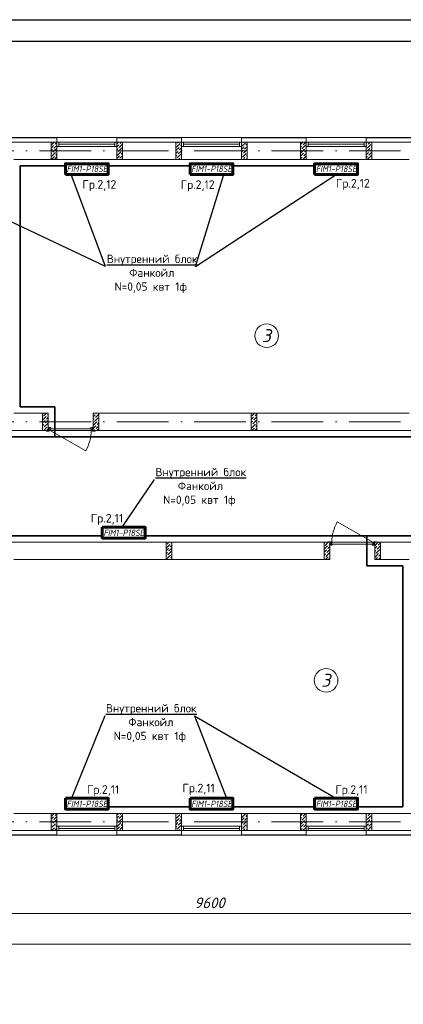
# Model space of a CAD drawing. Header units: millimetres. Extents: x 1114507 to 93926427, y 174473 to 817039.
# Tile 374 of 483: x 1900590 to 1909515, y 762588 to 785472. Entities that reach past the tile are written whole.
import ezdxf
from ezdxf.enums import TextEntityAlignment as Align

# ---------------------------------------------------------------- set-up
doc = ezdxf.new("R2010")
doc.units = ezdxf.units.MM
doc.linetypes.add('ACAD_ISO10W100', pattern=[18, 12, -3, 0, -3])
doc.layers.add('chiller fankoyl', color=7, linetype='Continuous')
doc.layers.add('RAZMERNAR', color=152, linetype='Continuous')
for name, color, linetype, lineweight in [('Doors', 86, 'Continuous', 13), ('expl', 234, 'Continuous', 13), ('Radiator', 40, 'Continuous', 60), ('размеры', 12, 'Continuous', 15)]:
    doc.layers.add(name, color=color, linetype=linetype, lineweight=lineweight)
doc.styles.add('iso', font='isocpeur.TTF')
doc.styles.add('ISOC-330-0.77', font='isocpeui.ttf', dxfattribs={"width": 0.77, "height": 330})
doc.styles.get("Standard").update_dxf_attribs({"font": 'isocpeui.ttf'})
doc.styles.add('Суннат', font='ariali.ttf', dxfattribs={"height": 250})

# ---------------------------------------------------------------- blocks, each defined once
blk = doc.blocks.new('blokqav2mak')
at = {"color": 252, "lineweight": 0, "ltscale": 100}
for p, q in [((1550282, 782732), (1548082, 782732)), ((1550282, 782625), (1550282, 782732)), ((1553182, 782732), (1551682, 782732)), ((1551682, 782625), (1551682, 782732)), ((1553182, 782625), (1553182, 782732)), ((1556082, 782732), (1554582, 782732)), ((1554582, 782625), (1554582, 782732)), ((1556082, 782625), (1556082, 782732)), ((1559882, 782732), (1557482, 782732)), ((1557482, 782625), (1557482, 782732)), ((1550282, 766625), (1550282, 766518)), ((1551682, 766625), (1551682, 766518)), ((1553182, 766625), (1553182, 766518)), ((1554582, 766625), (1554582, 766518)), ((1556082, 766625), (1556082, 766518)), ((1557482, 766625), (1557482, 766518)), ((1548082, 766518), (1550282, 766518)), ((1551682, 766518), (1553182, 766518)), ((1554582, 766518), (1556082, 766518)), ((1557482, 766518), (1560182, 766518))]:
    blk.add_line(p, q, dxfattribs=at)
at = {"color": 32, "lineweight": 0, "ltscale": 100}
for p, q in [((1550282, 782725), (1548082, 782725)), ((1553182, 782725), (1551682, 782725)), ((1556082, 782725), (1554582, 782725)), ((1559882, 782725), (1557482, 782725)), ((1548082, 766525), (1550282, 766525)), ((1551682, 766525), (1553182, 766525)), ((1554582, 766525), (1556082, 766525)), ((1557482, 766525), (1560182, 766525))]:
    blk.add_line(p, q, dxfattribs=at)
at = {"lineweight": 0, "ltscale": 100}
for p, q in [((1551682, 782732), (1550282, 782732)), ((1554582, 782732), (1553182, 782732)), ((1557482, 782732), (1556082, 782732)), ((1550282, 782625), (1548082, 782625)), ((1550282, 782625), (1550282, 782225)), ((1553182, 782625), (1551682, 782625)), ((1551682, 782625), (1551682, 782225)), ((1553182, 782625), (1553182, 782225)), ((1556082, 782625), (1554582, 782625)), ((1554582, 782625), (1554582, 782225)), ((1556082, 782625), (1556082, 782225)), ((1559882, 782625), (1557482, 782625)), ((1557482, 782625), (1557482, 782225)), ((1550282, 782225), (1549282, 782225)), ((1551682, 782225), (1550282, 782225)), ((1553182, 782225), (1551682, 782225)), ((1554582, 782225), (1553182, 782225)), ((1556082, 782225), (1554582, 782225)), ((1557482, 782225), (1556082, 782225)), ((1558482, 782225), (1557482, 782225)), ((1550082, 776325), (1549282, 776325)), ((1550082, 776325), (1550082, 775925)), ((1558482, 776325), (1551132, 776325)), ((1551132, 776325), (1551132, 775925)), ((1550082, 775925), (1548282, 775925)), ((1559682, 775925), (1551132, 775925)), ((1556632, 773325), (1548882, 773325)), ((1556632, 772925), (1556632, 773325)), ((1558882, 773325), (1557682, 773325)), ((1557682, 772925), (1557682, 773325)), ((1556632, 772925), (1549282, 772925)), ((1558482, 772925), (1557682, 772925)), ((1549282, 767025), (1550282, 767025)), ((1550282, 767025), (1550282, 766625)), ((1551682, 767025), (1550282, 767025)), ((1551682, 767025), (1553182, 767025)), ((1551682, 767025), (1551682, 766625)), ((1553182, 767025), (1553182, 766625)), ((1554582, 767025), (1553182, 767025)), ((1554582, 767025), (1556082, 767025)), ((1554582, 767025), (1554582, 766625)), ((1556082, 767025), (1556082, 766625)), ((1557482, 767025), (1556082, 767025)), ((1557482, 767025), (1560052, 767025)), ((1557482, 767025), (1557482, 766625)), ((1548212, 766625), (1550282, 766625)), ((1551682, 766625), (1553182, 766625)), ((1554582, 766625), (1556082, 766625)), ((1557482, 766625), (1560182, 766625)), ((1551682, 766518), (1550282, 766518)), ((1554582, 766518), (1553182, 766518)), ((1557482, 766518), (1556082, 766518))]:
    blk.add_line(p, q, dxfattribs=at)
at = {"color": 1, "linetype": 'ACAD_ISO10W100', "lineweight": 0, "ltscale": 100}
for p, q in [((1572682, 782425), (1545682, 782425)), ((1572682, 776125), (1545682, 776125)), ((1572682, 766825), (1545682, 766825))]:
    blk.add_line(p, q, dxfattribs=at)
at = {"linetype": 'Continuous', "lineweight": 0, "ltscale": 100}
for p, q in [((1550152, 782555, 0), (1550222, 782625, 0)), ((1550152, 782488, 0), (1550209, 782545, 0)), ((1550152, 782421, 0), (1550184, 782453, 0)), ((1550193, 782394, 0), (1550277, 782478, 0)), ((1550201, 782470, 0), (1550201, 782470, 0)), ((1550218, 782486, 0), (1550282, 782551, 0)), ((1550226, 782562, 0), (1550226, 782562, 0)), ((1550243, 782579, 0), (1550282, 782618, 0)), ((1551682, 782585, 0), (1551722, 782625, 0)), ((1551682, 782517, 0), (1551727, 782562, 0)), ((1551682, 782450, 0), (1551702, 782470, 0)), ((1551710, 782411, 0), (1551794, 782495, 0)), ((1551718, 782486, 0), (1551718, 782486, 0)), ((1551735, 782503, 0), (1551812, 782580, 0)), ((1551744, 782579, 0), (1551744, 782579, 0)), ((1551761, 782596, 0), (1551790, 782625, 0)), ((1551786, 782419, 0), (1551786, 782419, 0)), ((1551803, 782436, 0), (1551812, 782445, 0)), ((1551811, 782512, 0), (1551811, 782512, 0)), ((1553052, 782563, 0), (1553060, 782571, 0)), ((1553052, 782428, 0), (1553127, 782503, 0)), ((1553052, 782361, 0), (1553102, 782411, 0)), ((1553068, 782512, 0), (1553152, 782596, 0)), ((1553076, 782587, 0), (1553076, 782587, 0)), ((1553093, 782604, 0), (1553114, 782625, 0)), ((1553110, 782352, 0), (1553182, 782424, 0)), ((1553119, 782428, 0), (1553119, 782428, 0)), ((1553135, 782444, 0), (1553182, 782491, 0)), ((1553144, 782520, 0), (1553144, 782520, 0)), ((1553161, 782537, 0), (1553182, 782558, 0)), ((1553169, 782613, 0), (1553169, 782613, 0)), ((1554582, 782458, 0), (1554644, 782520, 0)), ((1554582, 782390, 0), (1554619, 782428, 0)), ((1554586, 782529, 0), (1554670, 782613, 0)), ((1554594, 782604, 0), (1554594, 782604, 0)), ((1554611, 782621, 0), (1554615, 782625, 0)), ((1554628, 782369, 0), (1554712, 782453, 0)), ((1554636, 782444, 0), (1554636, 782444, 0)), ((1554653, 782461, 0), (1554712, 782520, 0)), ((1554661, 782537, 0), (1554661, 782537, 0)), ((1554678, 782554, 0), (1554712, 782588, 0)), ((1555952, 782571, 0), (1556002, 782621, 0)), ((1555952, 782503, 0), (1555977, 782529, 0)), ((1555960, 782377, 0), (1556045, 782461, 0)), ((1555969, 782453, 0), (1555969, 782453, 0)), ((1555986, 782470, 0), (1556070, 782554, 0)), ((1555994, 782545, 0), (1555994, 782545, 0)), ((1556011, 782562, 0), (1556074, 782625, 0)), ((1556053, 782402, 0), (1556082, 782431, 0)), ((1556061, 782478, 0), (1556061, 782478, 0)), ((1556078, 782495, 0), (1556082, 782499, 0)), ((1557482, 782600, 0), (1557507, 782625, 0)), ((1557482, 782533, 0), (1557495, 782545, 0)), ((1557482, 782398, 0), (1557562, 782478, 0)), ((1557486, 782470, 0), (1557486, 782470, 0)), ((1557503, 782486, 0), (1557587, 782571, 0)), ((1557511, 782562, 0), (1557511, 782562, 0)), ((1557528, 782579, 0), (1557574, 782625, 0)), ((1557570, 782419, 0), (1557612, 782461, 0)), ((1557579, 782495, 0), (1557579, 782495, 0)), ((1557596, 782512, 0), (1557612, 782528, 0)), ((1557604, 782587, 0), (1557604, 782587, 0)), ((1550152, 782353, 0), (1550159, 782360, 0)), ((1550159, 782225, 0), (1550226, 782293, 0)), ((1550167, 782301, 0), (1550252, 782385, 0)), ((1550176, 782377, 0), (1550176, 782377, 0)), ((1550235, 782234, 0), (1550282, 782281, 0)), ((1550243, 782310, 0), (1550243, 782310, 0)), ((1550260, 782326, 0), (1550282, 782349, 0)), ((1550268, 782402, 0), (1550268, 782402, 0)), ((1551682, 782248, 0), (1551744, 782310, 0)), ((1551685, 782318, 0), (1551769, 782402, 0)), ((1551693, 782394, 0), (1551693, 782394, 0)), ((1551735, 782234, 0), (1551735, 782234, 0)), ((1551752, 782251, 0), (1551812, 782311, 0)), ((1551761, 782326, 0), (1551761, 782326, 0)), ((1551777, 782343, 0), (1551812, 782378, 0)), ((1551794, 782225, 0), (1551811, 782242, 0)), ((1553052, 782294, 0), (1553076, 782318, 0)), ((1553068, 782242, 0), (1553068, 782242, 0)), ((1553085, 782259, 0), (1553169, 782343, 0)), ((1553093, 782335, 0), (1553093, 782335, 0)), ((1553118, 782225, 0), (1553144, 782251, 0)), ((1553161, 782268, 0), (1553161, 782268, 0)), ((1553178, 782284, 0), (1553182, 782289, 0)), ((1554582, 782323, 0), (1554594, 782335, 0)), ((1554586, 782259, 0), (1554586, 782259, 0)), ((1554602, 782276, 0), (1554687, 782360, 0)), ((1554611, 782352, 0), (1554611, 782352, 0)), ((1554619, 782225, 0), (1554661, 782268, 0)), ((1554678, 782284, 0), (1554678, 782284, 0)), ((1554686, 782225, 0), (1554712, 782251, 0)), ((1554695, 782301, 0), (1554712, 782318, 0)), ((1554703, 782377, 0), (1554703, 782377, 0)), ((1555952, 782301, 0), (1556019, 782369, 0)), ((1555952, 782234, 0), (1555994, 782276, 0)), ((1556010, 782225, 0), (1556082, 782297, 0)), ((1556011, 782293, 0), (1556011, 782293, 0)), ((1556028, 782310, 0), (1556082, 782364, 0)), ((1556036, 782385, 0), (1556036, 782385, 0)), ((1556078, 782225, 0), (1556078, 782225, 0)), ((1557482, 782331, 0), (1557537, 782385, 0)), ((1557482, 782263, 0), (1557511, 782293, 0)), ((1557520, 782234, 0), (1557604, 782318, 0)), ((1557528, 782310, 0), (1557528, 782310, 0)), ((1557545, 782326, 0), (1557612, 782393, 0)), ((1557554, 782402, 0), (1557554, 782402, 0)), ((1557578, 782225, 0), (1557579, 782225, 0)), ((1557596, 782242, 0), (1557596, 782242, 0)), ((1549952, 776302, 0), (1549968, 776318, 0)), ((1549952, 776167, 0), (1550035, 776250, 0)), ((1549959, 776242, 0), (1549959, 776242, 0)), ((1549976, 776259, 0), (1550042, 776325, 0)), ((1550044, 776191, 0), (1550082, 776230, 0)), ((1550052, 776267, 0), (1550052, 776267, 0)), ((1550069, 776284, 0), (1550082, 776297, 0)), ((1551147, 776325, 0), (1551132, 776310, 0)), ((1551174, 776285, 0), (1551132, 776243, 0)), ((1551262, 776306, 0), (1551183, 776226, 0)), ((1551191, 776302, 0), (1551191, 776302, 0)), ((1551214, 776325, 0), (1551208, 776319, 0)), ((1551258, 776235, 0), (1551258, 776235, 0)), ((1554807, 776246, 0), (1554886, 776325, 0)), ((1554807, 776179, 0), (1554862, 776234, 0)), ((1554811, 776318, 0), (1554811, 776318, 0)), ((1554870, 776175, 0), (1554937, 776241, 0)), ((1554879, 776250, 0), (1554879, 776250, 0)), ((1554896, 776267, 0), (1554937, 776309, 0)), ((1549952, 776100, 0), (1550010, 776158, 0)), ((1549952, 776033, 0), (1549985, 776065, 0)), ((1549979, 775925, 0), (1550052, 775998, 0)), ((1549993, 776006, 0), (1550077, 776090, 0)), ((1550001, 776082, 0), (1550001, 776082, 0)), ((1550018, 776099, 0), (1550082, 776163, 0)), ((1550027, 776175, 0), (1550027, 776175, 0)), ((1550069, 776015, 0), (1550069, 776015, 0)), ((1551149, 776193, 0), (1551132, 776176, 0)), ((1551216, 776125, 0), (1551132, 776041, 0)), ((1551191, 776033, 0), (1551132, 775974, 0)), ((1551141, 776117, 0), (1551141, 776117, 0)), ((1551242, 776218, 0), (1551157, 776134, 0)), ((1551166, 776210, 0), (1551166, 776210, 0)), ((1551262, 776036, 0), (1551200, 775974, 0)), ((1551208, 776050, 0), (1551208, 776050, 0)), ((1551262, 776104, 0), (1551225, 776066, 0)), ((1551233, 776142, 0), (1551233, 776142, 0)), ((1551262, 776171, 0), (1551250, 776159, 0)), ((1554807, 776111, 0), (1554837, 776141, 0)), ((1554807, 776044, 0), (1554811, 776048, 0)), ((1554820, 775989, 0), (1554904, 776074, 0)), ((1554828, 776065, 0), (1554828, 776065, 0)), ((1554845, 776082, 0), (1554929, 776166, 0)), ((1554854, 776158, 0), (1554854, 776158, 0)), ((1554896, 775998, 0), (1554896, 775998, 0)), ((1554912, 776015, 0), (1554937, 776039, 0)), ((1554921, 776090, 0), (1554921, 776090, 0)), ((1549952, 775965, 0), (1549959, 775973, 0)), ((1549976, 775989, 0), (1549976, 775989, 0)), ((1550060, 775939, 0), (1550082, 775961, 0)), ((1551166, 775940, 0), (1551151, 775925, 0)), ((1551183, 775957, 0), (1551183, 775957, 0)), ((1551258, 775965, 0), (1551218, 775925, 0)), ((1554823, 775925, 0), (1554879, 775981, 0)), ((1554890, 775925, 0), (1554937, 775972, 0)), ((1552827, 773192, 0), (1552910, 773276, 0)), ((1552835, 773267, 0), (1552835, 773267, 0)), ((1552851, 773284, 0), (1552892, 773325, 0)), ((1552919, 773217, 0), (1552957, 773255, 0)), ((1552927, 773292, 0), (1552927, 773292, 0)), ((1552944, 773309, 0), (1552957, 773322, 0)), ((1556502, 773297, 0), (1556515, 773310, 0)), ((1556523, 773251, 0), (1556597, 773325, 0)), ((1556599, 773260, 0), (1556599, 773260, 0)), ((1556616, 773276, 0), (1556632, 773292, 0)), ((1557682, 773247, 0), (1557753, 773319, 0)), ((1557762, 773260, 0), (1557812, 773310, 0)), ((1552827, 773125, 0), (1552885, 773183, 0)), ((1552827, 773058, 0), (1552860, 773090, 0)), ((1552843, 772939, 0), (1552927, 773023, 0)), ((1552868, 773031, 0), (1552952, 773116, 0)), ((1552877, 773107, 0), (1552877, 773107, 0)), ((1552893, 773124, 0), (1552957, 773188, 0)), ((1552902, 773200, 0), (1552902, 773200, 0)), ((1552944, 773040, 0), (1552944, 773040, 0)), ((1556502, 773162, 0), (1556582, 773243, 0)), ((1556502, 773095, 0), (1556557, 773150, 0)), ((1556502, 773028, 0), (1556532, 773058, 0)), ((1556507, 773234, 0), (1556507, 773234, 0)), ((1556540, 772999, 0), (1556624, 773083, 0)), ((1556549, 773074, 0), (1556549, 773074, 0)), ((1556566, 773091, 0), (1556632, 773158, 0)), ((1556574, 773167, 0), (1556574, 773167, 0)), ((1556591, 773184, 0), (1556632, 773225, 0)), ((1557682, 773180, 0), (1557728, 773226, 0)), ((1557682, 773113, 0), (1557703, 773133, 0)), ((1557686, 772982, 0), (1557770, 773066, 0)), ((1557694, 773058, 0), (1557694, 773058, 0)), ((1557711, 773074, 0), (1557795, 773159, 0)), ((1557719, 773150, 0), (1557719, 773150, 0)), ((1557736, 773167, 0), (1557812, 773243, 0)), ((1557745, 773243, 0), (1557745, 773243, 0)), ((1557778, 773007, 0), (1557812, 773041, 0)), ((1557787, 773083, 0), (1557787, 773083, 0)), ((1557804, 773100, 0), (1557812, 773108, 0)), ((1557812, 773175, 0), (1557812, 773175, 0)), ((1552827, 772990, 0), (1552835, 772998, 0)), ((1552851, 773015, 0), (1552851, 773015, 0)), ((1552897, 772925, 0), (1552902, 772930, 0)), ((1552919, 772947, 0), (1552919, 772947, 0)), ((1552936, 772964, 0), (1552957, 772986, 0)), ((1556502, 772960, 0), (1556507, 772965, 0)), ((1556523, 772982, 0), (1556523, 772982, 0)), ((1556534, 772925, 0), (1556599, 772990, 0)), ((1556608, 772931, 0), (1556632, 772956, 0)), ((1556616, 773007, 0), (1556616, 773007, 0)), ((1557696, 772925, 0), (1557745, 772973, 0)), ((1557762, 772990, 0), (1557762, 772990, 0)), ((1557764, 772925, 0), (1557812, 772973, 0)), ((1550152, 766955, 0), (1550222, 767025, 0)), ((1550152, 766888, 0), (1550209, 766945, 0)), ((1550152, 766821, 0), (1550184, 766853, 0)), ((1550193, 766794, 0), (1550277, 766878, 0)), ((1550201, 766870, 0), (1550201, 766870, 0)), ((1550218, 766886, 0), (1550282, 766951, 0)), ((1550226, 766962, 0), (1550226, 766962, 0)), ((1550243, 766979, 0), (1550282, 767018, 0)), ((1551682, 766985, 0), (1551722, 767025, 0)), ((1551682, 766917, 0), (1551727, 766962, 0)), ((1551682, 766850, 0), (1551702, 766870, 0)), ((1551710, 766811, 0), (1551794, 766895, 0)), ((1551718, 766886, 0), (1551718, 766886, 0)), ((1551735, 766903, 0), (1551812, 766980, 0)), ((1551744, 766979, 0), (1551744, 766979, 0)), ((1551761, 766996, 0), (1551790, 767025, 0)), ((1551803, 766836, 0), (1551812, 766845, 0)), ((1551811, 766912, 0), (1551811, 766912, 0)), ((1553052, 766963, 0), (1553060, 766971, 0)), ((1553052, 766828, 0), (1553127, 766903, 0)), ((1553068, 766912, 0), (1553152, 766996, 0)), ((1553076, 766987, 0), (1553076, 766987, 0)), ((1553093, 767004, 0), (1553114, 767025, 0)), ((1553135, 766844, 0), (1553182, 766891, 0)), ((1553144, 766920, 0), (1553144, 766920, 0)), ((1553161, 766937, 0), (1553182, 766958, 0)), ((1553169, 767013, 0), (1553169, 767013, 0)), ((1554582, 766858, 0), (1554644, 766920, 0)), ((1554586, 766929, 0), (1554670, 767013, 0)), ((1554594, 767004, 0), (1554594, 767004, 0)), ((1554611, 767021, 0), (1554615, 767025, 0)), ((1554628, 766769, 0), (1554712, 766853, 0)), ((1554636, 766844, 0), (1554636, 766844, 0)), ((1554653, 766861, 0), (1554712, 766920, 0)), ((1554661, 766937, 0), (1554661, 766937, 0)), ((1554678, 766954, 0), (1554712, 766988, 0)), ((1555952, 766971, 0), (1556002, 767021, 0)), ((1555952, 766903, 0), (1555977, 766929, 0)), ((1555960, 766777, 0), (1556045, 766861, 0)), ((1555969, 766853, 0), (1555969, 766853, 0)), ((1555986, 766870, 0), (1556070, 766954, 0)), ((1555994, 766945, 0), (1555994, 766945, 0)), ((1556011, 766962, 0), (1556074, 767025, 0)), ((1556061, 766878, 0), (1556061, 766878, 0)), ((1556078, 766895, 0), (1556082, 766899, 0)), ((1557482, 767000, 0), (1557507, 767025, 0)), ((1557482, 766933, 0), (1557495, 766945, 0)), ((1557482, 766798, 0), (1557562, 766878, 0)), ((1557486, 766870, 0), (1557486, 766870, 0)), ((1557503, 766886, 0), (1557587, 766971, 0)), ((1557511, 766962, 0), (1557511, 766962, 0)), ((1557528, 766979, 0), (1557574, 767025, 0)), ((1557570, 766819, 0), (1557612, 766861, 0)), ((1557579, 766895, 0), (1557579, 766895, 0)), ((1557596, 766912, 0), (1557612, 766928, 0)), ((1557604, 766987, 0), (1557604, 766987, 0)), ((1550152, 766753, 0), (1550159, 766760, 0)), ((1550159, 766625, 0), (1550226, 766693, 0)), ((1550167, 766701, 0), (1550252, 766785, 0)), ((1550176, 766777, 0), (1550176, 766777, 0)), ((1550235, 766634, 0), (1550282, 766681, 0)), ((1550243, 766710, 0), (1550243, 766710, 0)), ((1550260, 766726, 0), (1550282, 766749, 0)), ((1550268, 766802, 0), (1550268, 766802, 0)), ((1551682, 766648, 0), (1551744, 766710, 0)), ((1551685, 766718, 0), (1551769, 766802, 0)), ((1551693, 766794, 0), (1551693, 766794, 0)), ((1551735, 766634, 0), (1551735, 766634, 0)), ((1551752, 766651, 0), (1551812, 766711, 0)), ((1551761, 766726, 0), (1551761, 766726, 0)), ((1551777, 766743, 0), (1551812, 766778, 0)), ((1551786, 766819, 0), (1551786, 766819, 0)), ((1551794, 766625, 0), (1551811, 766642, 0)), ((1553052, 766761, 0), (1553102, 766811, 0)), ((1553052, 766694, 0), (1553076, 766718, 0)), ((1553068, 766642, 0), (1553068, 766642, 0)), ((1553085, 766659, 0), (1553169, 766743, 0)), ((1553093, 766735, 0), (1553093, 766735, 0)), ((1553110, 766752, 0), (1553182, 766824, 0)), ((1553118, 766625, 0), (1553144, 766651, 0)), ((1553119, 766828, 0), (1553119, 766828, 0)), ((1553161, 766668, 0), (1553161, 766668, 0)), ((1553178, 766684, 0), (1553182, 766689, 0)), ((1554582, 766790, 0), (1554619, 766828, 0)), ((1554582, 766723, 0), (1554594, 766735, 0)), ((1554586, 766659, 0), (1554586, 766659, 0)), ((1554602, 766676, 0), (1554687, 766760, 0)), ((1554611, 766752, 0), (1554611, 766752, 0)), ((1554619, 766625, 0), (1554661, 766668, 0)), ((1554678, 766684, 0), (1554678, 766684, 0)), ((1554686, 766625, 0), (1554712, 766651, 0)), ((1554695, 766701, 0), (1554712, 766718, 0)), ((1554703, 766777, 0), (1554703, 766777, 0)), ((1555952, 766701, 0), (1556019, 766769, 0)), ((1555952, 766634, 0), (1555994, 766676, 0)), ((1556010, 766625, 0), (1556082, 766697, 0)), ((1556011, 766693, 0), (1556011, 766693, 0)), ((1556028, 766710, 0), (1556082, 766764, 0)), ((1556036, 766785, 0), (1556036, 766785, 0)), ((1556053, 766802, 0), (1556082, 766831, 0)), ((1556078, 766625, 0), (1556078, 766625, 0)), ((1557482, 766731, 0), (1557537, 766785, 0)), ((1557482, 766663, 0), (1557511, 766693, 0)), ((1557520, 766634, 0), (1557604, 766718, 0)), ((1557528, 766710, 0), (1557528, 766710, 0)), ((1557545, 766726, 0), (1557612, 766793, 0)), ((1557554, 766802, 0), (1557554, 766802, 0)), ((1557578, 766625, 0), (1557579, 766625, 0)), ((1557596, 766642, 0), (1557596, 766642, 0))]:
    blk.add_line(p, q, dxfattribs=at)
at = {"color": 5, "lineweight": 0}
for p, q in [((1550332, 782625), (1550282, 782625)), ((1550282, 782625), (1550282, 782525)), ((1550282, 782525), (1550332, 782525)), ((1551632, 782625), (1550332, 782625)), ((1550332, 782525), (1550332, 782625)), ((1551632, 782575), (1550332, 782575)), ((1551632, 782525), (1550332, 782525)), ((1551632, 782525), (1551632, 782625)), ((1551632, 782625), (1551682, 782625)), ((1551682, 782525), (1551632, 782525)), ((1551682, 782625), (1551682, 782525)), ((1553232, 782625), (1553182, 782625)), ((1553182, 782625), (1553182, 782525)), ((1553182, 782525), (1553232, 782525)), ((1554532, 782625), (1553232, 782625)), ((1553232, 782525), (1553232, 782625)), ((1554532, 782575), (1553232, 782575)), ((1554532, 782525), (1553232, 782525)), ((1554532, 782525), (1554532, 782625)), ((1554532, 782625), (1554582, 782625)), ((1554582, 782525), (1554532, 782525)), ((1554582, 782625), (1554582, 782525)), ((1556132, 782625), (1556082, 782625)), ((1556082, 782625), (1556082, 782525)), ((1556082, 782525), (1556132, 782525)), ((1557432, 782625), (1556132, 782625)), ((1556132, 782525), (1556132, 782625)), ((1557432, 782575), (1556132, 782575)), ((1557432, 782525), (1556132, 782525)), ((1557432, 782525), (1557432, 782625)), ((1557432, 782625), (1557482, 782625)), ((1557482, 782525), (1557432, 782525)), ((1557482, 782625), (1557482, 782525)), ((1550282, 766725), (1550332, 766725)), ((1550282, 766625), (1550282, 766725)), ((1550332, 766625), (1550282, 766625)), ((1551632, 766725), (1550332, 766725)), ((1550332, 766725), (1550332, 766625)), ((1551632, 766675), (1550332, 766675)), ((1551632, 766625), (1550332, 766625)), ((1551682, 766725), (1551632, 766725)), ((1551632, 766725), (1551632, 766625)), ((1551632, 766625), (1551682, 766625)), ((1551682, 766625), (1551682, 766725)), ((1553182, 766725), (1553232, 766725)), ((1553182, 766625), (1553182, 766725)), ((1553232, 766625), (1553182, 766625)), ((1554532, 766725), (1553232, 766725)), ((1553232, 766725), (1553232, 766625)), ((1554532, 766675), (1553232, 766675)), ((1554532, 766625), (1553232, 766625)), ((1554582, 766725), (1554532, 766725)), ((1554532, 766725), (1554532, 766625)), ((1554532, 766625), (1554582, 766625)), ((1554582, 766625), (1554582, 766725)), ((1556082, 766725), (1556132, 766725)), ((1556082, 766625), (1556082, 766725)), ((1556132, 766625), (1556082, 766625)), ((1557432, 766725), (1556132, 766725)), ((1556132, 766725), (1556132, 766625)), ((1557432, 766675), (1556132, 766675)), ((1557432, 766625), (1556132, 766625)), ((1557482, 766725), (1557432, 766725)), ((1557432, 766725), (1557432, 766625)), ((1557432, 766625), (1557482, 766625)), ((1557482, 766625), (1557482, 766725))]:
    blk.add_line(p, q, dxfattribs=at)
at = {"layer": 'Doors', "lineweight": 0}
for p, q in [((1550102, 775925), (1550042, 775925)), ((1550042, 775925), (1550042, 775910)), ((1550042, 775910), (1550102, 775910)), ((1550082, 775995), (1550102, 775995)), ((1550082, 775925), (1550082, 775995)), ((1550102, 775925), (1550082, 775925)), ((1550142, 775995), (1550102, 775995)), ((1550102, 775995), (1550102, 775925)), ((1550102, 775995), (1550102, 775925)), ((1550102, 775925), (1550127, 775925)), ((1550102, 775910), (1550102, 775925)), ((1550127, 775925), (1550127, 775965)), ((1550127, 775965), (1550142, 775965)), ((1551082, 775965), (1550132, 775965)), ((1550132, 775965), (1550132, 775925)), ((1550132, 775925), (1550955, 775450)), ((1550132, 775925), (1551082, 775925)), ((1550142, 775965), (1550142, 775995)), ((1551072, 775965), (1551072, 775995)), ((1551072, 775995), (1551112, 775995)), ((1551087, 775965), (1551072, 775965)), ((1551082, 775925), (1551082, 775965)), ((1551087, 775925), (1551087, 775965)), ((1551112, 775925), (1551087, 775925)), ((1551112, 775995), (1551112, 775925)), ((1551132, 775995), (1551112, 775995)), ((1551112, 775995), (1551112, 775925)), ((1551112, 775925), (1551132, 775925)), ((1551172, 775925), (1551112, 775925)), ((1551112, 775925), (1551112, 775910)), ((1551112, 775910), (1551172, 775910)), ((1551132, 775925), (1551132, 775995)), ((1551172, 775910), (1551172, 775925)), ((1557632, 773325), (1556809, 773800)), ((1556652, 773340), (1556592, 773340)), ((1556592, 773340), (1556592, 773325)), ((1556592, 773325), (1556652, 773325)), ((1556652, 773325), (1556632, 773325)), ((1556632, 773325), (1556632, 773255)), ((1556632, 773255), (1556652, 773255)), ((1556652, 773325), (1556652, 773340)), ((1556652, 773255), (1556652, 773325)), ((1556652, 773325), (1556677, 773325)), ((1556652, 773255), (1556652, 773325)), ((1556692, 773255), (1556652, 773255)), ((1556677, 773325), (1556677, 773285)), ((1556677, 773285), (1556692, 773285)), ((1557632, 773325), (1556682, 773325)), ((1556682, 773325), (1556682, 773285)), ((1556682, 773285), (1557632, 773285)), ((1556692, 773285), (1556692, 773255)), ((1557622, 773285), (1557622, 773255)), ((1557637, 773285), (1557622, 773285)), ((1557622, 773255), (1557662, 773255)), ((1557632, 773285), (1557632, 773325)), ((1557662, 773325), (1557637, 773325)), ((1557637, 773325), (1557637, 773285)), ((1557722, 773340), (1557662, 773340)), ((1557662, 773340), (1557662, 773325)), ((1557662, 773255), (1557662, 773325)), ((1557662, 773255), (1557662, 773325)), ((1557662, 773325), (1557682, 773325)), ((1557662, 773325), (1557722, 773325)), ((1557682, 773255), (1557662, 773255)), ((1557682, 773325), (1557682, 773255)), ((1557722, 773325), (1557722, 773340))]:
    blk.add_line(p, q, dxfattribs=at)
for centre, start, end in [((1550132, 775925), 330, 0), ((1557632, 773325), 150, 180)]:
    blk.add_arc(centre, 950, start, end, dxfattribs=at)
at = {"layer": 'RAZMERNAR', "lineweight": 0, "ltscale": 100}
for p, q in [((1558832, 764701), (1548932, 764701)), ((1572832, 763987), (1545532, 763987))]:
    blk.add_line(p, q, dxfattribs=at)
at = {"layer": 'размеры', "lineweight": 0, "ltscale": 5}
for p, q in [((1550282, 782625), (1550152, 782625)), ((1550152, 782625), (1550152, 782225)), ((1550282, 782225), (1550282, 782625)), ((1551812, 782625), (1551682, 782625)), ((1551682, 782625), (1551682, 782225)), ((1551812, 782225), (1551812, 782625)), ((1553182, 782625), (1553052, 782625)), ((1553052, 782625), (1553052, 782225)), ((1553182, 782225), (1553182, 782625)), ((1554712, 782625), (1554582, 782625)), ((1554582, 782625), (1554582, 782225)), ((1554712, 782225), (1554712, 782625)), ((1556082, 782625), (1555952, 782625)), ((1555952, 782625), (1555952, 782225)), ((1556082, 782225), (1556082, 782625)), ((1557612, 782625), (1557482, 782625)), ((1557482, 782625), (1557482, 782225)), ((1557612, 782225), (1557612, 782625)), ((1550152, 782225), (1550282, 782225)), ((1551682, 782225), (1551812, 782225)), ((1553052, 782225), (1553182, 782225)), ((1554582, 782225), (1554712, 782225)), ((1555952, 782225), (1556082, 782225)), ((1557482, 782225), (1557612, 782225)), ((1550082, 776325), (1549952, 776325)), ((1549952, 776325), (1549952, 775925)), ((1550082, 775925), (1550082, 776325)), ((1551132, 775925), (1551132, 776325)), ((1551132, 776325), (1551262, 776325)), ((1551262, 776325), (1551262, 775925)), ((1554937, 776325), (1554807, 776325)), ((1554807, 776325), (1554807, 775925)), ((1554937, 775925), (1554937, 776325)), ((1549952, 775925), (1550082, 775925)), ((1551262, 775925), (1551132, 775925)), ((1554807, 775925), (1554937, 775925)), ((1552957, 773325), (1552827, 773325)), ((1552827, 773325), (1552827, 772925)), ((1552957, 772925), (1552957, 773325)), ((1556502, 773325), (1556632, 773325)), ((1556502, 772925), (1556502, 773325)), ((1556632, 773325), (1556632, 772925)), ((1557812, 773325), (1557682, 773325)), ((1557682, 773325), (1557682, 772925)), ((1557812, 772925), (1557812, 773325)), ((1552827, 772925), (1552957, 772925)), ((1556632, 772925), (1556502, 772925)), ((1557682, 772925), (1557812, 772925)), ((1550282, 767025), (1550152, 767025)), ((1550152, 767025), (1550152, 766625)), ((1550282, 766625), (1550282, 767025)), ((1551812, 767025), (1551682, 767025)), ((1551682, 767025), (1551682, 766625)), ((1551812, 766625), (1551812, 767025)), ((1553182, 767025), (1553052, 767025)), ((1553052, 767025), (1553052, 766625)), ((1553182, 766625), (1553182, 767025)), ((1554712, 767025), (1554582, 767025)), ((1554582, 767025), (1554582, 766625)), ((1554712, 766625), (1554712, 767025)), ((1556082, 767025), (1555952, 767025)), ((1555952, 767025), (1555952, 766625)), ((1556082, 766625), (1556082, 767025)), ((1557612, 767025), (1557482, 767025)), ((1557482, 767025), (1557482, 766625)), ((1557612, 766625), (1557612, 767025)), ((1550152, 766625), (1550282, 766625)), ((1551682, 766625), (1551812, 766625)), ((1553052, 766625), (1553182, 766625)), ((1554582, 766625), (1554712, 766625)), ((1555952, 766625), (1556082, 766625)), ((1557482, 766625), (1557612, 766625))]:
    blk.add_line(p, q, dxfattribs=at)
at = {"layer": 'RAZMERNAR', "lineweight": 0}
blk.add_text('9600', height=250, dxfattribs=at).set_placement((1553483, 764821))
blk = doc.blocks.new('*U1758')
at = {"layer": 'Radiator', "color": 0, "lineweight": 60, "ltscale": 100}
blk.add_lwpolyline([(-500, 0), (500, 0), (500, 250), (-500, 250)], close=True, dxfattribs=at)
at = {"layer": 'Defpoints', "lineweight": 25, "style": 'ISOC-330-0.77', "width": 0.77, "flags": 1}
blk.add_attdef('ТИП', (-161, 299), '', height=150, dxfattribs=at)
at = {"layer": 'Defpoints', "color": 0, "lineweight": 25, "style": 'ISOC-330-0.77', "width": 0.77, "flags": 8}
blk.add_attdef('СЕК', text='', height=150, dxfattribs=at).set_placement((0, 129), align=Align.MIDDLE_CENTER)
blk = doc.blocks.new('*U1759')
at = {"layer": 'Radiator', "color": 0, "lineweight": 60, "ltscale": 100}
blk.add_lwpolyline([(-500, 0), (500, 0), (500, 250), (-500, 250)], close=True, dxfattribs=at)
at = {"layer": 'Defpoints', "lineweight": 25, "style": 'ISOC-330-0.77', "width": 0.77, "flags": 1}
blk.add_attdef('ТИП', (-161, 299), '', height=150, dxfattribs=at)
at = {"layer": 'Defpoints', "color": 0, "lineweight": 25, "style": 'ISOC-330-0.77', "width": 0.77, "flags": 8}
blk.add_attdef('СЕК', text='', height=150, dxfattribs=at).set_placement((0, 129), align=Align.MIDDLE_CENTER)
blk = doc.blocks.new('*U1771')
at = {"layer": 'Radiator', "color": 0, "lineweight": 60, "ltscale": 100}
blk.add_lwpolyline([(-500, 0), (500, 0), (500, 250), (-500, 250)], close=True, dxfattribs=at)
at = {"layer": 'Defpoints', "lineweight": 25, "style": 'ISOC-330-0.77', "width": 0.77, "flags": 1}
blk.add_attdef('ТИП', (-161, 299), '', height=150, dxfattribs=at)
at = {"layer": 'Defpoints', "color": 0, "lineweight": 25, "style": 'ISOC-330-0.77', "width": 0.77, "flags": 8}
blk.add_attdef('СЕК', text='', height=150, dxfattribs=at).set_placement((0, 129), align=Align.MIDDLE_CENTER)
blk = doc.blocks.new('*U1736')
at = {"layer": 'Radiator', "color": 0, "lineweight": 60, "ltscale": 100}
blk.add_lwpolyline([(-500, 0), (500, 0), (500, 250), (-500, 250)], close=True, dxfattribs=at)
at = {"layer": 'Defpoints', "lineweight": 25, "style": 'ISOC-330-0.77', "width": 0.77, "flags": 1}
blk.add_attdef('ТИП', (-161, 299), '', height=150, dxfattribs=at)
at = {"layer": 'Defpoints', "color": 0, "lineweight": 25, "style": 'ISOC-330-0.77', "width": 0.77, "flags": 8}
blk.add_attdef('СЕК', text='', height=150, dxfattribs=at).set_placement((0, 129), align=Align.MIDDLE_CENTER)
blk = doc.blocks.new('*U1737')
at = {"layer": 'Radiator', "color": 0, "lineweight": 60, "ltscale": 100}
blk.add_lwpolyline([(-500, 0), (500, 0), (500, 250), (-500, 250)], close=True, dxfattribs=at)
at = {"layer": 'Defpoints', "lineweight": 25, "style": 'ISOC-330-0.77', "width": 0.77, "flags": 1}
blk.add_attdef('ТИП', (-161, 299), '', height=150, dxfattribs=at)
at = {"layer": 'Defpoints', "color": 0, "lineweight": 25, "style": 'ISOC-330-0.77', "width": 0.77, "flags": 8}
blk.add_attdef('СЕК', text='', height=150, dxfattribs=at).set_placement((0, 129), align=Align.MIDDLE_CENTER)
blk = doc.blocks.new('*U1738')
at = {"layer": 'Radiator', "color": 0, "lineweight": 60, "ltscale": 100}
blk.add_lwpolyline([(-500, 0), (500, 0), (500, 250), (-500, 250)], close=True, dxfattribs=at)
at = {"layer": 'Defpoints', "lineweight": 25, "style": 'ISOC-330-0.77', "width": 0.77, "flags": 1}
blk.add_attdef('ТИП', (-161, 299), '', height=150, dxfattribs=at)
at = {"layer": 'Defpoints', "color": 0, "lineweight": 25, "style": 'ISOC-330-0.77', "width": 0.77, "flags": 8}
blk.add_attdef('СЕК', text='', height=150, dxfattribs=at).set_placement((0, 129), align=Align.MIDDLE_CENTER)
blk = doc.blocks.new('*U1739')
at = {"layer": 'Radiator', "color": 0, "lineweight": 60, "ltscale": 100}
blk.add_lwpolyline([(-500, 0), (500, 0), (500, 250), (-500, 250)], close=True, dxfattribs=at)
at = {"layer": 'Defpoints', "lineweight": 25, "style": 'ISOC-330-0.77', "width": 0.77, "flags": 1}
blk.add_attdef('ТИП', (-161, 299), '', height=150, dxfattribs=at)
at = {"layer": 'Defpoints', "color": 0, "lineweight": 25, "style": 'ISOC-330-0.77', "width": 0.77, "flags": 8}
blk.add_attdef('СЕК', text='', height=150, dxfattribs=at).set_placement((0, 129), align=Align.MIDDLE_CENTER)

msp = doc.modelspace()

# ---------------------------------------------------------------- linework, layer by layer
at = {"color": 4, "lineweight": 35, "ltscale": 100}
for p, q in [((1900602.2, 782075.1), (1901652.2, 782075.1)), ((1900602.2, 782075.1), (1900602.2, 776475.1)), ((1902652.2, 782075.1), (1904552.2, 782075.1)), ((1905552.2, 782075.1), (1907452.2, 782075.1)), ((1900602.2, 776475.1), (1901405.8, 776475.1)), ((1901405.8, 776475.1), (1901405.8, 775775.1)), ((1897202.2, 775775.1), (1923502.2, 775775.1)), ((1902510.7, 773475.1), (1899909.7, 773475.1)), ((1922664.2, 773475.1), (1903510.7, 773475.1)), ((1908664.2, 772775.1), (1908664.2, 773475.1)), ((1909502.2, 772775.1), (1908664.2, 772775.1)), ((1909502.2, 767175.1), (1909502.2, 772775.1)), ((1902652.2, 767175.1), (1904552.2, 767175.1)), ((1905552.2, 767175.1), (1907452.2, 767175.1)), ((1908452.2, 767175.1), (1909502.2, 767175.1))]:
    msp.add_line(p, q, dxfattribs=at)
at = {"ltscale": 10}
for p, q in [((1902588.8, 779738.9, 530), (1898025.2, 781875.1)), ((1902588.8, 779738.9, 530), (1901785, 781875.1)), ((1904678.8, 779738.3, 530), (1905336.6, 781875.1)), ((1904678.8, 779738.3, 530), (1907952.4, 781875.1)), ((1903720, 774784.4, 530), (1902965.7, 773675.1)), ((1902567.6, 769295, 530), (1901792.8, 767375.1)), ((1904657.5, 769294.4, 530), (1905402.2, 767375.1)), ((1904657.5, 769294.4, 530), (1907943.3, 767375.1))]:
    msp.add_line(p, q, dxfattribs=at)
at = {"color": 5, "elevation": 0}
msp.add_lwpolyline([(1888998.1, 785471.7), (1941856.1, 785471.7), (1941856.1, 755771.7), (1888998.1, 755771.7)], close=True, dxfattribs=at)
at = {"color": 5, "lineweight": 30, "elevation": 0}
msp.add_lwpolyline([(1890998.1, 784971.7), (1941356.1, 784971.7), (1941356.1, 756271.7), (1890998.1, 756271.7)], close=True, dxfattribs=at)
at = {"layer": 'Defpoints', "color": 3, "linetype": 'ByBlock', "elevation": 0}
msp.add_lwpolyline([(1888998.1, 785471.7), (1930998.1, 785471.7), (1930998.1, 755771.7), (1888998.1, 755771.7)], close=True, dxfattribs=at)
at = {"layer": 'expl', "lineweight": 0}
for centre in [(1906335, 778126.8), (1907718, 770116.3)]:
    msp.add_circle(centre, 275.1, dxfattribs=at)

# ---------------------------------------------------------------- block references
at = {"color": 0}
msp.add_blockref('blokqav2mak', (351170.2, 0), dxfattribs=at)
at = {"layer": 'chiller fankoyl', "color": 0, "lineweight": 30}
ref = msp.add_blockref('*U1771', (1902152.2, 781875.1), dxfattribs=at)
ref.add_attrib('СЕК', 'FIM1-P18SE', dxfattribs={"layer": 'Defpoints', "color": 0, "lineweight": 25, "height": 150, "style": 'ISOC-330-0.77', "width": 0.77}).set_placement((1902152.4, 782004.2), align=Align.MIDDLE_CENTER)
ref = msp.add_blockref('*U1759', (1905052.2, 781875.1), dxfattribs=at)
ref.add_attrib('СЕК', 'FIM1-P18SE', dxfattribs={"layer": 'Defpoints', "color": 0, "lineweight": 25, "height": 150, "style": 'ISOC-330-0.77', "width": 0.77}).set_placement((1905052.4, 782004.2), align=Align.MIDDLE_CENTER)
ref = msp.add_blockref('*U1758', (1907952.2, 781875.1), dxfattribs=at)
ref.add_attrib('СЕК', 'FIM1-P18SE', dxfattribs={"layer": 'Defpoints', "color": 0, "lineweight": 25, "height": 150, "style": 'ISOC-330-0.77', "width": 0.77}).set_placement((1907952.4, 782004.2), align=Align.MIDDLE_CENTER)
ref = msp.add_blockref('*U1737', (1903010.7, 773675.1), dxfattribs=dict(at, xscale=-1, rotation=180))
ref.add_attrib('СЕК', 'FIM1-P18SE', dxfattribs={"layer": 'Defpoints', "color": 0, "lineweight": 25, "height": 150, "style": 'ISOC-330-0.77', "width": 0.77}).set_placement((1903010.8, 773546), align=Align.MIDDLE_CENTER)
ref = msp.add_blockref('*U1738', (1902152.2, 767375.1), dxfattribs=dict(at, xscale=-1, rotation=180))
ref.add_attrib('СЕК', 'FIM1-P18SE', dxfattribs={"layer": 'Defpoints', "color": 0, "lineweight": 25, "height": 150, "style": 'ISOC-330-0.77', "width": 0.77}).set_placement((1902152.4, 767246), align=Align.MIDDLE_CENTER)
ref = msp.add_blockref('*U1739', (1905052.2, 767375.1), dxfattribs=dict(at, xscale=-1, rotation=180))
ref.add_attrib('СЕК', 'FIM1-P18SE', dxfattribs={"layer": 'Defpoints', "color": 0, "lineweight": 25, "height": 150, "style": 'ISOC-330-0.77', "width": 0.77}).set_placement((1905052.4, 767246), align=Align.MIDDLE_CENTER)
ref = msp.add_blockref('*U1736', (1907952.2, 767375.1), dxfattribs=dict(at, xscale=-1, rotation=180))
ref.add_attrib('СЕК', 'FIM1-P18SE', dxfattribs={"layer": 'Defpoints', "color": 0, "lineweight": 25, "height": 150, "style": 'ISOC-330-0.77', "width": 0.77}).set_placement((1907952.4, 767246), align=Align.MIDDLE_CENTER)

# ---------------------------------------------------------------- texts
at = {"color": 0, "char_height": 200, "attachment_point": 1, "style": 'Суннат'}
for s, insert, width in [('{\\fISOCPEUR|b0|i0|c204|p34;Гр.\\fISOCPEUR|b0|i0|c0|p34;2,12}', (1902049.5, 781742.7), 2509.849), ('{\\fISOCPEUR|b0|i0|c204|p34;Гр.\\fISOCPEUR|b0|i0|c0|p34;2,12}', (1904334.9, 781738.3), 2509.849), ('{\\fISOCPEUR|b0|i0|c204|p34;Гр.\\fISOCPEUR|b0|i0|c0|p34;2,12}', (1907946.3, 781769.4), 2509.849), ('{\\fISOCPEUR|b0|i0|c204|p34;Гр.\\fISOCPEUR|b0|i0|c0|p34;2,11}', (1902244.3, 773985.4), 2509.849), ('\\pi1694.65184;{\\fISOCPEUR|b0|i0|c204|p34;\\LВвод от солнечных панелей к \\fISOCPEUR|b0|i0|c0|p34;\\P\\pi3194.65184;\\fISOCPEUR|b0|i0|c204|p34;инвертор с крыши }', (1658556.4, 769145.4), 5434.652), ('{\\fISOCPEUR|b0|i0|c204|p34;Гр.\\fISOCPEUR|b0|i0|c0|p34;2,11}', (1902153.8, 767679.1), 2509.849), ('{\\fISOCPEUR|b0|i0|c204|p34;Гр.\\fISOCPEUR|b0|i0|c0|p34;2,11}', (1904377, 767713.7), 2509.849), ('{\\fISOCPEUR|b0|i0|c204|p34;Гр.\\fISOCPEUR|b0|i0|c0|p34;2,11}', (1907932.5, 767678.8), 2509.849)]:
    msp.add_mtext(s, dxfattribs=dict(at, insert=insert, width=width))
at = {"ltscale": 10, "char_height": 192.653, "width": 2280.039, "attachment_point": 1, "style": 'iso'}
for insert in [(1844746.4, 780008.3, 612.5), (1857267.5, 780008.3, 612.5), (1902489.7, 780008.3, 612.5), (1845877.5, 775020.6, 612.5), (1855989.2, 774980.2, 612.5), (1903620.9, 775053.8, 612.5), (1844725.1, 769564.4, 612.5), (1858709.8, 769564.4, 612.5), (1902468.4, 769564.4, 612.5)]:
    msp.add_mtext('\\pi128.59205;{\\LВнутренний блок\\P\\pi648.75481;\\l\\C6;Фанкойл \\P\\pi306.79596;\\C0;N=0,05 квт 1ф}', dxfattribs=dict(at, insert=insert))
at = {"lineweight": 0, "char_height": 300, "width": 349.19, "attachment_point": 9}
for insert in [(1906431.4, 777978.2), (1907814.4, 769967.7)]:
    msp.add_mtext('3', dxfattribs=dict(at, insert=insert))

doc.saveas('drawing.dxf')
